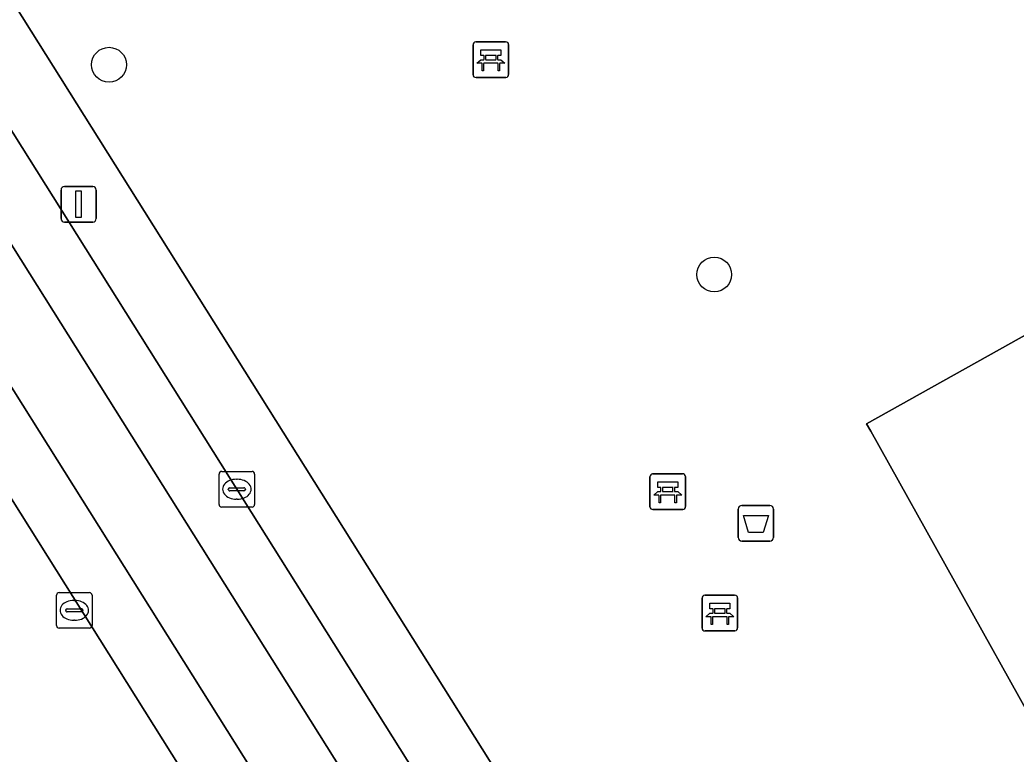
# Model space of a CAD drawing. Extents: x 160077 to 160948, y 386481 to 387498.
# Drawn here: x 160489.16 to 160517.16, y 386953.58 to 386974.22 of the extents above; entities that cross this region are included whole.
import ezdxf

# ---------------------------------------------------------------- set-up
doc = ezdxf.new("R2010")
doc.units = 0
for name, color, linetype in [('IMGEO_Afvalbak', 7, 'Continuous'), ('IMGEO_Bank', 7, 'Continuous'), ('IMGEO_Boom', 7, 'Continuous'), ('IMGEO_Groenvoorziening', 7, 'Continuous'), ('IMGEO_Kolk', 7, 'Continuous'), ('IMGEO_Lichtmast', 7, 'Continuous'), ('IMGEO_Parkeervlak_open', 7, 'Continuous'), ('IMGEO_Rijbaan_lokaal_gesloten', 7, 'Continuous'), ('IMGEO_Rijbaan_lokaal_open', 7, 'Continuous'), ('IMGEO_Terreindeel_zand', 7, 'Continuous'), ('IMGEO_Voetpad_open', 7, 'Continuous')]:
    doc.layers.add(name, color=color, linetype=linetype)

msp = doc.modelspace()

# ---------------------------------------------------------------- linework, layer by layer
at = {"layer": 'IMGEO_Afvalbak'}
for p, q in [((160509.447, 386960.572), (160510.237, 386960.572)), ((160510.237, 386960.572), (160509.447, 386960.572)), ((160509.347, 386959.672), (160509.347, 386960.472)), ((160509.347, 386960.472), (160509.347, 386959.672)), ((160510.337, 386960.472), (160510.337, 386959.672)), ((160510.337, 386959.672), (160510.337, 386960.472)), ((160510.237, 386959.572), (160509.447, 386959.572)), ((160509.447, 386959.572), (160510.237, 386959.572))]:
    msp.add_line(p, q, dxfattribs=at)
msp.add_lwpolyline([(160509.49, 386960.286), (160510.194, 386960.286), (160510.045, 386959.816), (160509.639, 386959.816), (160509.49, 386960.286)], dxfattribs=at)
for centre, start, end in [((160509.447, 386960.472), 90, 180), ((160509.447, 386960.472), 90, 180), ((160510.237, 386960.472), 0, 90), ((160510.237, 386960.472), 360, 90), ((160509.447, 386959.672), 180, 270), ((160509.447, 386959.672), 180, 270), ((160510.237, 386959.672), 270, 0), ((160510.237, 386959.672), 270, 0)]:
    msp.add_arc(centre, 0.1, start, end, dxfattribs=at)
at = {"layer": 'IMGEO_Bank'}
for p, q in [((160501.892, 386972.679), (160501.892, 386973.52)), ((160501.892, 386973.52), (160501.892, 386972.679)), ((160501.967, 386973.604), (160502.808, 386973.604)), ((160502.808, 386973.604), (160501.967, 386973.604)), ((160502.892, 386973.529), (160502.892, 386972.688)), ((160502.892, 386972.688), (160502.892, 386973.529)), ((160502.201, 386973.11), (160502.201, 386973.216)), ((160502.245, 386973.216), (160502.245, 386973.11)), ((160502.533, 386973.222), (160502.251, 386973.222)), ((160502.539, 386973.11), (160502.539, 386973.216)), ((160502.583, 386973.216), (160502.583, 386973.11)), ((160502.589, 386973.002), (160502.196, 386973.002)), ((160502.251, 386973.104), (160502.533, 386973.104)), ((160502.817, 386972.604), (160501.976, 386972.604)), ((160501.976, 386972.604), (160502.817, 386972.604)), ((160506.94, 386961.461), (160507.781, 386961.461)), ((160507.781, 386961.461), (160506.94, 386961.461)), ((160506.865, 386960.536), (160506.865, 386961.377)), ((160506.865, 386961.377), (160506.865, 386960.536)), ((160507.865, 386961.386), (160507.865, 386960.545)), ((160507.865, 386960.545), (160507.865, 386961.386)), ((160507.562, 386960.859), (160507.169, 386960.859)), ((160507.174, 386960.967), (160507.174, 386961.073)), ((160507.218, 386961.073), (160507.218, 386960.967)), ((160507.506, 386961.079), (160507.224, 386961.079)), ((160507.224, 386960.961), (160507.506, 386960.961)), ((160507.512, 386960.967), (160507.512, 386961.073)), ((160507.556, 386961.073), (160507.556, 386960.967)), ((160507.79, 386960.461), (160506.949, 386960.461)), ((160506.949, 386960.461), (160507.79, 386960.461)), ((160508.329, 386957.121), (160508.329, 386957.962)), ((160508.329, 386957.962), (160508.329, 386957.121)), ((160508.404, 386958.046), (160509.245, 386958.046)), ((160509.245, 386958.046), (160508.404, 386958.046)), ((160509.329, 386957.971), (160509.329, 386957.13)), ((160509.329, 386957.13), (160509.329, 386957.971)), ((160508.638, 386957.552), (160508.638, 386957.658)), ((160508.682, 386957.658), (160508.682, 386957.552)), ((160508.97, 386957.664), (160508.688, 386957.664)), ((160508.688, 386957.546), (160508.97, 386957.546)), ((160508.976, 386957.552), (160508.976, 386957.658)), ((160509.02, 386957.658), (160509.02, 386957.552)), ((160509.026, 386957.444), (160508.633, 386957.444)), ((160509.254, 386957.046), (160508.413, 386957.046)), ((160508.413, 386957.046), (160509.254, 386957.046))]:
    msp.add_line(p, q, dxfattribs=at)
for points in [[(160502.195, 386973.222), (160502.109, 386973.222), (160502.109, 386973.383), (160502.672, 386973.383), (160502.672, 386973.222), (160502.589, 386973.222)], [(160502.139, 386973.002), (160501.997, 386973.002), (160502.109, 386973.104), (160502.195, 386973.104)], [(160502.189, 386972.995), (160502.189, 386972.788), (160502.146, 386972.788), (160502.146, 386972.995)], [(160502.589, 386973.104), (160502.672, 386973.104), (160502.784, 386973.002), (160502.645, 386973.002)], [(160502.639, 386972.995), (160502.639, 386972.788), (160502.595, 386972.788), (160502.595, 386972.995)], [(160507.168, 386961.079), (160507.082, 386961.079), (160507.082, 386961.24), (160507.645, 386961.24), (160507.645, 386961.079), (160507.562, 386961.079)], [(160507.112, 386960.859), (160506.97, 386960.859), (160507.082, 386960.961), (160507.168, 386960.961)], [(160507.162, 386960.852), (160507.162, 386960.645), (160507.119, 386960.645), (160507.119, 386960.852)], [(160507.562, 386960.961), (160507.645, 386960.961), (160507.757, 386960.859), (160507.618, 386960.859)], [(160507.612, 386960.852), (160507.612, 386960.645), (160507.568, 386960.645), (160507.568, 386960.852)], [(160508.632, 386957.664), (160508.546, 386957.664), (160508.546, 386957.825), (160509.109, 386957.825), (160509.109, 386957.664), (160509.026, 386957.664)], [(160508.576, 386957.444), (160508.434, 386957.444), (160508.546, 386957.546), (160508.632, 386957.546)], [(160509.026, 386957.546), (160509.109, 386957.546), (160509.221, 386957.444), (160509.082, 386957.444)], [(160508.626, 386957.437), (160508.626, 386957.23), (160508.583, 386957.23), (160508.583, 386957.437)], [(160509.076, 386957.437), (160509.076, 386957.23), (160509.032, 386957.23), (160509.032, 386957.437)]]:
    msp.add_lwpolyline(points, dxfattribs=at)
for centre, radius, start, end in [((160501.97, 386973.526), 0.0779, 92.4484, 184.2845), ((160501.97, 386973.526), 0.0779, 92.4484, 184.2845), ((160502.814, 386973.526), 0.0779, 2.4484, 94.2845), ((160502.814, 386973.526), 0.0779, 2.4484, 94.2845), ((160502.194, 386973.215), 0.00671, 2.8957, 87.1043), ((160502.251, 386973.215), 0.00671, 92.8957, 177.1043), ((160502.533, 386973.215), 0.00671, 2.8957, 87.1043), ((160502.59, 386973.215), 0.00671, 92.8957, 177.1043), ((160502.139, 386972.995), 0.00671, 2.8957, 87.1043), ((160502.196, 386972.995), 0.00671, 92.8957, 177.1043), ((160502.194, 386973.111), 0.00671, 272.8957, 357.1043), ((160502.251, 386973.111), 0.00671, 182.8957, 267.1043), ((160502.533, 386973.111), 0.00671, 272.8957, 357.1043), ((160502.59, 386973.111), 0.00671, 182.8957, 267.1043), ((160502.588, 386972.995), 0.00671, 2.8957, 87.1043), ((160502.645, 386972.995), 0.00671, 92.8957, 177.1043), ((160501.97, 386972.682), 0.0779, 182.4484, 274.2845), ((160501.97, 386972.682), 0.0779, 182.4484, 274.2845), ((160502.814, 386972.682), 0.0779, 272.4484, 4.2845), ((160502.814, 386972.682), 0.0779, 272.4484, 4.2845), ((160506.943, 386961.383), 0.0779, 92.4484, 184.2845), ((160506.943, 386961.383), 0.0779, 92.4484, 184.2845), ((160507.787, 386961.383), 0.0779, 2.4484, 94.2845), ((160507.787, 386961.383), 0.0779, 2.4484, 94.2845), ((160507.112, 386960.852), 0.00671, 2.8957, 87.1043), ((160507.169, 386960.852), 0.00671, 92.8957, 177.1043), ((160507.167, 386961.072), 0.00671, 2.8957, 87.1043), ((160507.167, 386960.968), 0.00671, 272.8957, 357.1043), ((160507.224, 386961.072), 0.00671, 92.8957, 177.1043), ((160507.224, 386960.968), 0.00671, 182.8957, 267.1043), ((160507.506, 386961.072), 0.00671, 2.8957, 87.1043), ((160507.506, 386960.968), 0.00671, 272.8957, 357.1043), ((160507.563, 386961.072), 0.00671, 92.8957, 177.1043), ((160507.563, 386960.968), 0.00671, 182.8957, 267.1043), ((160507.561, 386960.852), 0.00671, 2.8957, 87.1043), ((160507.618, 386960.852), 0.00671, 92.8957, 177.1043), ((160506.943, 386960.539), 0.0779, 182.4484, 274.2845), ((160506.943, 386960.539), 0.0779, 182.4484, 274.2845), ((160507.787, 386960.539), 0.0779, 272.4484, 4.2845), ((160507.787, 386960.539), 0.0779, 272.4484, 4.2845), ((160508.407, 386957.968), 0.0779, 92.4484, 184.2845), ((160508.407, 386957.968), 0.0779, 92.4484, 184.2845), ((160509.251, 386957.968), 0.0779, 2.4484, 94.2845), ((160509.251, 386957.968), 0.0779, 2.4484, 94.2845), ((160508.631, 386957.657), 0.00671, 2.8957, 87.1043), ((160508.631, 386957.553), 0.00671, 272.8957, 357.1043), ((160508.688, 386957.657), 0.00671, 92.8957, 177.1043), ((160508.688, 386957.553), 0.00671, 182.8957, 267.1043), ((160508.97, 386957.657), 0.00671, 2.8957, 87.1043), ((160508.97, 386957.553), 0.00671, 272.8957, 357.1043), ((160509.027, 386957.657), 0.00671, 92.8957, 177.1043), ((160509.027, 386957.553), 0.00671, 182.8957, 267.1043), ((160508.576, 386957.437), 0.00671, 2.8957, 87.1043), ((160508.633, 386957.437), 0.00671, 92.8957, 177.1043), ((160509.025, 386957.437), 0.00671, 2.8957, 87.1043), ((160509.082, 386957.437), 0.00671, 92.8957, 177.1043), ((160508.407, 386957.124), 0.0779, 182.4484, 274.2845), ((160508.407, 386957.124), 0.0779, 182.4484, 274.2845), ((160509.251, 386957.124), 0.0779, 272.4484, 4.2845), ((160509.251, 386957.124), 0.0779, 272.4484, 4.2845)]:
    msp.add_arc(centre, radius, start, end, dxfattribs=at)
at = {"layer": 'IMGEO_Boom'}
for centre in [(160491.659, 386972.962), (160508.672, 386967.064)]:
    msp.add_circle(centre, 0.489, dxfattribs=at)
at = {"layer": 'IMGEO_Groenvoorziening'}
msp.add_lwpolyline([(160478.482, 386991.392), (160529.657, 386909.949)], dxfattribs=at)
msp.add_lwpolyline([(160527.589, 386960.587), (160526.567, 386958.874), (160517.773, 386954.231), (160513.069, 386962.665), (160512.951, 386962.865), (160523.445, 386968.736)], close=True, dxfattribs=at)
at = {"layer": 'IMGEO_Kolk'}
for p, q in [((160494.752, 386960.602), (160494.752, 386961.454)), ((160494.827, 386961.528), (160495.679, 386961.528)), ((160495.753, 386961.454), (160495.753, 386960.602)), ((160495.24, 386961.308), (160495.265, 386961.308)), ((160495.011, 386961.022), (160495.011, 386961.034)), ((160495.449, 386960.985), (160495.051, 386960.985)), ((160495.054, 386961.071), (160495.452, 386961.071)), ((160495.495, 386961.034), (160495.495, 386961.022)), ((160495.263, 386960.748), (160495.238, 386960.748)), ((160495.679, 386960.528), (160494.827, 386960.528)), ((160490.182, 386957.197), (160490.182, 386958.049)), ((160490.257, 386958.123), (160491.109, 386958.123)), ((160491.183, 386958.049), (160491.183, 386957.197)), ((160490.67, 386957.903), (160490.695, 386957.903)), ((160490.441, 386957.617), (160490.441, 386957.629)), ((160490.879, 386957.58), (160490.481, 386957.58)), ((160490.484, 386957.666), (160490.882, 386957.666)), ((160490.925, 386957.629), (160490.925, 386957.617)), ((160490.693, 386957.343), (160490.668, 386957.343)), ((160491.109, 386957.123), (160490.257, 386957.123))]:
    msp.add_line(p, q, dxfattribs=at)
for points in [[(160494.752, 386960.602), (160494.752, 386961.454)], [(160494.827, 386961.528), (160495.679, 386961.528)], [(160495.753, 386961.454), (160495.753, 386960.602)], [(160495.679, 386960.528), (160494.827, 386960.528)], [(160490.182, 386957.197), (160490.182, 386958.049)], [(160490.257, 386958.123), (160491.109, 386958.123)], [(160491.183, 386958.049), (160491.183, 386957.197)], [(160491.109, 386957.123), (160490.257, 386957.123)]]:
    msp.add_lwpolyline(points, dxfattribs=at)
for centre, radius, start, end in [((160494.829, 386961.452), 0.0765, 91.552, 178.448), ((160494.829, 386961.452), 0.0765, 91.552, 178.448), ((160495.677, 386961.452), 0.0765, 1.552, 88.448), ((160495.677, 386961.452), 0.0765, 1.552, 88.448), ((160495.051, 386961.031), 0.0403, 85.8775, 175.7526), ((160495.048, 386961.021), 0.0366, 178.938, 274.7102), ((160495.452, 386961.028), 0.043, 264.8664, 352.4533), ((160495.456, 386961.033), 0.0386, 1.7309, 96.639), ((160494.829, 386960.604), 0.0765, 181.552, 268.448), ((160494.829, 386960.604), 0.0765, 181.552, 268.448), ((160495.677, 386960.604), 0.0765, 271.552, 358.448), ((160495.677, 386960.604), 0.0765, 271.552, 358.448), ((160490.259, 386958.047), 0.0765, 91.552, 178.448), ((160490.259, 386958.047), 0.0765, 91.552, 178.448), ((160491.107, 386958.047), 0.0765, 1.552, 88.448), ((160491.107, 386958.047), 0.0765, 1.552, 88.448), ((160490.481, 386957.626), 0.0403, 85.8775, 175.7526), ((160490.478, 386957.616), 0.0366, 178.938, 274.7102), ((160490.882, 386957.623), 0.043, 264.8664, 352.4533), ((160490.886, 386957.628), 0.0386, 1.7309, 96.639), ((160490.259, 386957.199), 0.0765, 181.552, 268.448), ((160490.259, 386957.199), 0.0765, 181.552, 268.448), ((160491.107, 386957.199), 0.0765, 271.552, 358.448), ((160491.107, 386957.199), 0.0765, 271.552, 358.448)]:
    msp.add_arc(centre, radius, start, end, dxfattribs=at)
for centre, major_axis, ratio, start_param, end_param in [((160495.239, 386961.028), (-0.387, 0.002), 0.722429, 4.712389, 7.853982), ((160495.264, 386961.028), (-0.39, 0.002), 0.717154, 1.570796, 4.712389), ((160490.669, 386957.623), (-0.387, 0.002), 0.722429, 4.712389, 7.853982), ((160490.694, 386957.623), (-0.39, 0.002), 0.717154, 1.570796, 4.712389)]:
    msp.add_ellipse(centre, major_axis=major_axis, ratio=ratio, start_param=start_param, end_param=end_param, dxfattribs=at)
at = {"layer": 'IMGEO_Lichtmast'}
for p, q in [((160490.41, 386969.539), (160491.2, 386969.539)), ((160491.2, 386969.539), (160490.41, 386969.539)), ((160490.31, 386968.639), (160490.31, 386969.439)), ((160490.31, 386969.439), (160490.31, 386968.639)), ((160491.3, 386969.439), (160491.3, 386968.639)), ((160491.3, 386968.639), (160491.3, 386969.439)), ((160491.2, 386968.539), (160490.41, 386968.539)), ((160490.41, 386968.539), (160491.2, 386968.539))]:
    msp.add_line(p, q, dxfattribs=at)
msp.add_lwpolyline([(160490.73, 386969.414), (160490.88, 386969.414), (160490.88, 386968.664), (160490.73, 386968.664), (160490.73, 386969.414)], dxfattribs=at)
for centre, start, end in [((160490.41, 386969.439), 90, 180), ((160490.41, 386969.439), 90, 180), ((160491.2, 386969.439), 0, 90), ((160491.2, 386969.439), 360, 90), ((160490.41, 386968.639), 180, 270), ((160490.41, 386968.639), 180, 270), ((160491.2, 386968.639), 270, 0), ((160491.2, 386968.639), 270, 0)]:
    msp.add_arc(centre, 0.1, start, end, dxfattribs=at)
at = {"layer": 'IMGEO_Parkeervlak_open'}
msp.add_lwpolyline([(160495.448, 386950.36), (160485.624, 386965.994)], dxfattribs=at)
at = {"layer": 'IMGEO_Rijbaan_lokaal_gesloten'}
for points in [[(160466.642, 387006.564), (160465.2, 387005.644), (160503.723, 386944.337), (160505.157, 386945.256), (160504.006, 386947.109), (160495.253, 386961.028), (160486.501, 386974.953), (160477.229, 386989.731), (160467.421, 387005.35)], [(160463.407, 387004.517), (160461.998, 387003.612), (160462.653, 387002.551), (160465.979, 386997.266), (160469.534, 386991.602), (160476.969, 386979.769), (160485.624, 386965.994), (160495.448, 386950.36), (160499.853, 386943.394), (160500.523, 386942.324), (160501.896, 386943.239)]]:
    msp.add_lwpolyline(points, close=True, dxfattribs=at)
at = {"layer": 'IMGEO_Rijbaan_lokaal_open'}
msp.add_lwpolyline([(160465.2, 387005.644), (160463.407, 387004.517), (160501.896, 386943.239), (160503.723, 386944.337)], close=True, dxfattribs=at)
at = {"layer": 'IMGEO_Terreindeel_zand'}
msp.add_lwpolyline([(160527.589, 386960.587), (160523.445, 386968.736), (160512.951, 386962.865), (160513.069, 386962.665), (160517.773, 386954.231), (160526.567, 386958.874)], close=True, dxfattribs=at)
at = {"layer": 'IMGEO_Voetpad_open'}
for points in [[(160456.003, 387023.539), (160466.121, 387007.413), (160466.642, 387006.564), (160467.421, 387005.35), (160477.229, 386989.731), (160486.501, 386974.953), (160495.253, 386961.028), (160504.006, 386947.109), (160505.157, 386945.256), (160505.706, 386944.383), (160516.604, 386927.056), (160517.146, 386926.21), (160519.36, 386922.638), (160529.177, 386907.013), (160537.92, 386893.052), (160539.088, 386891.188), (160539.631, 386890.344), (160545.529, 386880.983)], [(160547.196, 386882), (160534.632, 386902), (160533.036, 386904.571), (160529.657, 386909.949), (160478.482, 386991.392), (160464.986, 387012.914), (160460.883, 387019.457)]]:
    msp.add_lwpolyline(points, dxfattribs=at)

doc.saveas('drawing.dxf')
